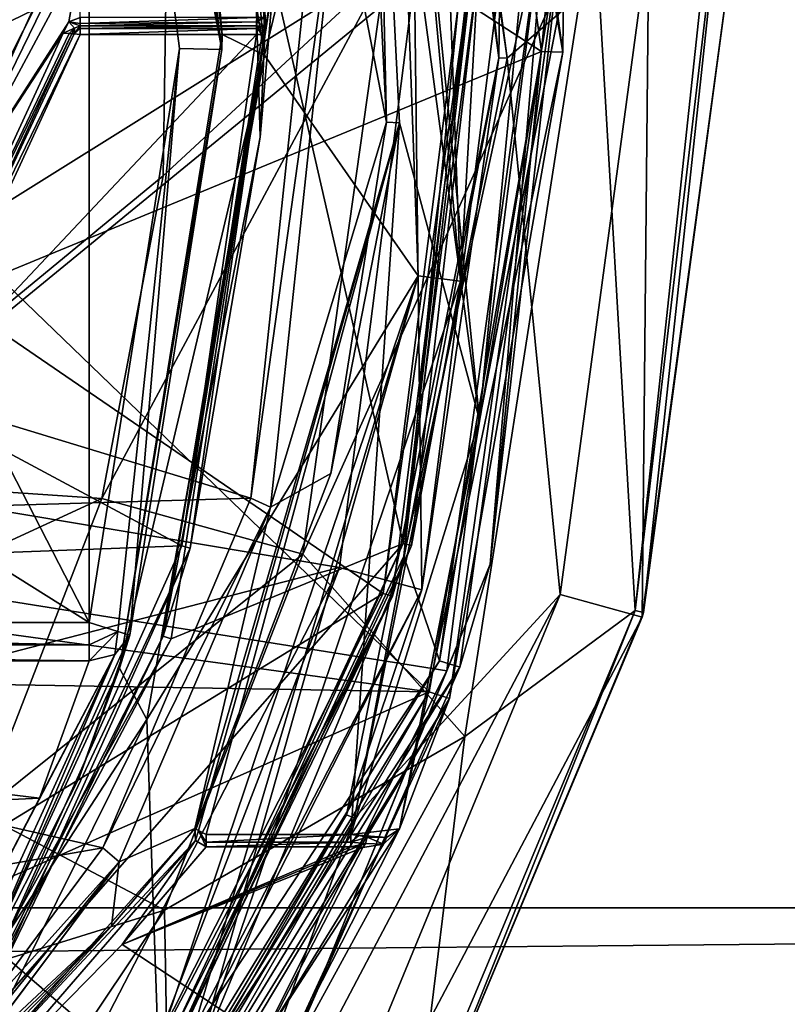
# Model space of a CAD drawing. Extents: x -250 to 250, y -697 to 625.
# Tile 1040 of 1056: x 156 to 165, y 515 to 527. Entities that reach past the tile are written whole.
import ezdxf

# ---------------------------------------------------------------- set-up
doc = ezdxf.new("R2010")
doc.units = 0
doc.header["$LTSCALE"] = 25.405557
for name, color, linetype in [('1235', 7, 'CONTINUOUS'), ('1240', 7, 'CONTINUOUS'), ('1242', 7, 'CONTINUOUS'), ('1244', 7, 'CONTINUOUS'), ('1246', 7, 'CONTINUOUS'), ('281', 7, 'CONTINUOUS'), ('3023', 7, 'CONTINUOUS'), ('3024', 7, 'CONTINUOUS'), ('3026', 7, 'CONTINUOUS'), ('3027', 7, 'CONTINUOUS'), ('3029', 7, 'CONTINUOUS'), ('3032', 7, 'CONTINUOUS'), ('3041', 7, 'CONTINUOUS'), ('3042', 7, 'CONTINUOUS'), ('3055', 7, 'CONTINUOUS'), ('3080', 7, 'CONTINUOUS'), ('3088', 7, 'CONTINUOUS'), ('3093', 7, 'CONTINUOUS'), ('3094', 7, 'CONTINUOUS'), ('3096', 7, 'CONTINUOUS'), ('3113', 7, 'CONTINUOUS'), ('3114', 7, 'CONTINUOUS'), ('359', 7, 'CONTINUOUS'), ('360', 7, 'CONTINUOUS'), ('362', 7, 'CONTINUOUS'), ('363', 7, 'CONTINUOUS'), ('365', 7, 'CONTINUOUS'), ('3707', 7, 'CONTINUOUS'), ('3708', 7, 'CONTINUOUS'), ('3709', 7, 'CONTINUOUS'), ('3711', 7, 'CONTINUOUS'), ('3712', 7, 'CONTINUOUS'), ('3726', 7, 'CONTINUOUS'), ('3728', 7, 'CONTINUOUS'), ('3730', 7, 'CONTINUOUS'), ('3733', 7, 'CONTINUOUS'), ('3736', 7, 'CONTINUOUS'), ('3739', 7, 'CONTINUOUS'), ('3741', 7, 'CONTINUOUS'), ('3753', 7, 'CONTINUOUS'), ('3754', 7, 'CONTINUOUS'), ('3755', 7, 'CONTINUOUS'), ('3767', 7, 'CONTINUOUS'), ('3776', 7, 'CONTINUOUS'), ('3790', 7, 'CONTINUOUS'), ('380', 7, 'CONTINUOUS'), ('3807', 7, 'CONTINUOUS'), ('3808', 7, 'CONTINUOUS'), ('3809', 7, 'CONTINUOUS'), ('381', 7, 'CONTINUOUS'), ('3814', 7, 'CONTINUOUS'), ('3815', 7, 'CONTINUOUS'), ('3816', 7, 'CONTINUOUS'), ('3869', 7, 'CONTINUOUS'), ('3870', 7, 'CONTINUOUS'), ('3871', 7, 'CONTINUOUS'), ('3872', 7, 'CONTINUOUS'), ('3906', 7, 'CONTINUOUS'), ('3918', 7, 'CONTINUOUS'), ('4547', 7, 'CONTINUOUS'), ('4549', 7, 'CONTINUOUS'), ('4550', 7, 'CONTINUOUS'), ('4552', 7, 'CONTINUOUS'), ('4553', 7, 'CONTINUOUS'), ('4568', 7, 'CONTINUOUS'), ('4570', 7, 'CONTINUOUS'), ('4573', 7, 'CONTINUOUS')]:
    doc.layers.add(name, color=color, linetype=linetype)

msp = doc.modelspace()

# ---------------------------------------------------------------- linework, layer by layer
at = {"layer": '1235', "color": 7, "linetype": 'CONTINUOUS'}
for points in [[(164.364, 529.491, 68.65), (163.34, 519.947, 68.65), (164.465, 529.496, 68.55), (164.364, 529.491, 68.65)], [(163.34, 519.947, 68.65), (163.438, 519.922, 68.55), (164.465, 529.496, 68.55), (163.34, 519.947, 68.65)], [(163.34, 519.947, 68.65), (160.765, 513.788, 68.65), (160.851, 513.738, 68.55), (163.34, 519.947, 68.65)], [(163.34, 519.947, 68.65), (160.851, 513.738, 68.55), (163.438, 519.922, 68.55), (163.34, 519.947, 68.65)]]:
    msp.add_3dface(points, dxfattribs=at)
at = {"layer": '1240', "color": 7, "linetype": 'CONTINUOUS'}
for points in [[(160.658, 535.278, 15.65), (161.838, 526.423, 15.65), (160.562, 535.247, 15.75), (160.658, 535.278, 15.65)], [(161.838, 526.423, 15.65), (161.738, 526.424, 15.75), (160.562, 535.247, 15.75), (161.838, 526.423, 15.65)], [(160.046, 517.513, 15.65), (159.953, 517.551, 15.75), (161.738, 526.424, 15.75), (160.046, 517.513, 15.65)], [(161.838, 526.423, 15.65), (160.046, 517.513, 15.65), (161.738, 526.424, 15.75), (161.838, 526.423, 15.65)], [(157.057, 512.505, 15.65), (156.981, 512.57, 15.75), (159.953, 517.551, 15.75), (157.057, 512.505, 15.65)], [(160.046, 517.513, 15.65), (157.057, 512.505, 15.65), (159.953, 517.551, 15.75), (160.046, 517.513, 15.65)]]:
    msp.add_3dface(points, dxfattribs=at)
at = {"layer": '1242', "color": 7, "linetype": 'CONTINUOUS'}
for points in [[(153.5, 534.5, 68.45), (153.5, 521.5, 68.45), (157.158, 534.46, 68.45), (153.5, 534.5, 68.45)], [(157.158, 534.46, 68.45), (153.5, 521.5, 68.45), (157.878, 530.141, 68.45), (157.158, 534.46, 68.45)], [(157.878, 530.141, 68.45), (153.5, 521.5, 68.45), (157.801, 525.043, 68.45), (157.878, 530.141, 68.45)], [(157.801, 525.043, 68.45), (153.5, 521.5, 68.45), (157.082, 521.26, 68.45), (157.801, 525.043, 68.45)], [(153.5, 521.5, 68.45), (150, 518, 68.45), (157.082, 521.26, 68.45), (153.5, 521.5, 68.45)], [(157.082, 521.26, 68.45), (150, 518, 68.45), (155.651, 517.574, 68.45), (157.082, 521.26, 68.45)]]:
    msp.add_3dface(points, dxfattribs=at)
at = {"layer": '1244', "color": 7, "linetype": 'CONTINUOUS'}
for points in [[(161.342, 518.468, 68.65), (162.857, 528.197, 68.65), (159.441, 520.608, 68.55), (161.342, 518.468, 68.65)], [(159.441, 520.608, 68.55), (162.857, 528.197, 68.65), (160.406, 527.457, 68.55), (159.441, 520.608, 68.55)], [(157.816, 516.433, 68.55), (161.342, 518.468, 68.65), (159.441, 520.608, 68.55), (157.816, 516.433, 68.55)], [(157.892, 512.166, 68.65), (161.342, 518.468, 68.65), (157.816, 516.433, 68.55), (157.892, 512.166, 68.65)], [(155.979, 513.693, 68.55), (157.892, 512.166, 68.65), (157.816, 516.433, 68.55), (155.979, 513.693, 68.55)]]:
    msp.add_3dface(points, dxfattribs=at)
at = {"layer": '1246', "color": 7, "linetype": 'CONTINUOUS'}
for points in [[(157.878, 530.141, 68.45), (157.801, 525.043, 68.45), (160.406, 527.457, 68.55), (157.878, 530.141, 68.45)], [(157.801, 525.043, 68.45), (157.082, 521.26, 68.45), (160.406, 527.457, 68.55), (157.801, 525.043, 68.45)], [(157.082, 521.26, 68.45), (159.441, 520.608, 68.55), (160.406, 527.457, 68.55), (157.082, 521.26, 68.45)], [(157.082, 521.26, 68.45), (155.651, 517.574, 68.45), (159.441, 520.608, 68.55), (157.082, 521.26, 68.45)], [(155.651, 517.574, 68.45), (157.816, 516.433, 68.55), (159.441, 520.608, 68.55), (155.651, 517.574, 68.45)], [(155.651, 517.574, 68.45), (154.123, 515.289, 68.45), (157.816, 516.433, 68.55), (155.651, 517.574, 68.45)], [(154.123, 515.289, 68.45), (155.979, 513.693, 68.55), (157.816, 516.433, 68.55), (154.123, 515.289, 68.45)]]:
    msp.add_3dface(points, dxfattribs=at)
at = {"layer": '281', "color": 7, "linetype": 'CONTINUOUS'}
for points in [[(210, 512.466, 8.899), (210, 516.462, 3.399), (-210, 512.466, 8.899), (210, 512.466, 8.899)], [(210, 516.462, 3.399), (210, 516.462, -3.399), (-210, 516.462, 3.399), (210, 516.462, 3.399)], [(210, 516.462, 3.399), (-210, 516.462, 3.399), (-210, 512.466, 8.899), (210, 516.462, 3.399)], [(210, 516.462, -3.399), (210, 512.466, -8.899), (-210, 516.462, -3.399), (210, 516.462, -3.399)], [(210, 516.462, -3.399), (-210, 516.462, -3.399), (-210, 516.462, 3.399), (210, 516.462, -3.399)], [(210, 512.466, -8.899), (-210, 512.466, -8.899), (-210, 516.462, -3.399), (210, 512.466, -8.899)]]:
    msp.add_3dface(points, dxfattribs=at)
at = {"layer": '3023', "color": 7, "linetype": 'CONTINUOUS'}
for points in [[(161.044, 535.137, -13.35), (162.239, 526.499, -13.35), (155.855, 530.632, -13.35), (161.044, 535.137, -13.35)], [(155.855, 530.632, -13.35), (162.239, 526.499, -13.35), (155.855, 523.868, -13.35), (155.855, 530.632, -13.35)], [(162.239, 526.499, -13.35), (160.922, 518.994, -13.35), (155.855, 523.868, -13.35), (162.239, 526.499, -13.35)], [(160.922, 518.994, -13.35), (150, 520.489, -13.35), (155.855, 523.868, -13.35), (160.922, 518.994, -13.35)], [(160.922, 518.994, -13.35), (138.956, 519.363, -13.35), (150, 520.489, -13.35), (160.922, 518.994, -13.35)], [(138.956, 519.363, -13.35), (160.922, 518.994, -13.35), (150, 514.166, -13.35), (138.956, 519.363, -13.35)], [(160.922, 518.994, -13.35), (156.471, 511.76, -13.35), (150, 514.166, -13.35), (160.922, 518.994, -13.35)]]:
    msp.add_3dface(points, dxfattribs=at)
at = {"layer": '3024', "color": 7, "linetype": 'CONTINUOUS'}
for points in [[(162, 527.265, -0.85), (160.001, 537.179, -0.85), (161.513, 522.183, -0.85), (162, 527.265, -0.85)], [(160.001, 537.179, -0.85), (160.295, 531.186, -0.85), (161.513, 522.183, -0.85), (160.001, 537.179, -0.85)], [(160.572, 525.662, -0.85), (161.513, 522.183, -0.85), (160.295, 531.186, -0.85), (160.572, 525.662, -0.85)], [(158.305, 517.321, -0.85), (160.001, 517.321, -0.85), (160.572, 525.662, -0.85), (158.305, 517.321, -0.85)], [(160.001, 517.321, -0.85), (161.513, 522.183, -0.85), (160.572, 525.662, -0.85), (160.001, 517.321, -0.85)]]:
    msp.add_3dface(points, dxfattribs=at)
at = {"layer": '3026', "color": 7, "linetype": 'CONTINUOUS'}
for points in [[(162.489, 526.491, -13.1), (161.282, 535.214, -13.1), (162.5, 527.245, -1.35), (162.489, 526.491, -13.1)], [(160.575, 517.387, -1.35), (162.489, 526.491, -13.1), (162.5, 527.245, -1.35), (160.575, 517.387, -1.35)], [(161.159, 518.913, -13.1), (162.489, 526.491, -13.1), (160.575, 517.387, -1.35), (161.159, 518.913, -13.1)], [(156.641, 511.577, -13.1), (161.159, 518.913, -13.1), (156.909, 511.832, -9.144), (156.641, 511.577, -13.1)], [(156.909, 511.832, -9.144), (161.159, 518.913, -13.1), (159.328, 514.936, -6.091), (156.909, 511.832, -9.144)], [(159.328, 514.936, -6.091), (161.159, 518.913, -13.1), (160.575, 517.387, -1.35), (159.328, 514.936, -6.091)]]:
    msp.add_3dface(points, dxfattribs=at)
at = {"layer": '3027', "color": 7, "linetype": 'CONTINUOUS'}
for points in [[(158.305, 517.176, -0.959), (157.32, 516.031, -3.823), (160.001, 517.176, -0.959), (158.305, 517.176, -0.959)], [(160.001, 517.176, -0.959), (157.32, 516.031, -3.823), (160.072, 517.175, -0.965), (160.001, 517.176, -0.959)], [(160.072, 517.175, -0.965), (157.32, 516.031, -3.823), (160.144, 517.169, -0.985), (160.072, 517.175, -0.965)], [(160.144, 517.169, -0.985), (157.32, 516.031, -3.823), (158.987, 514.934, -5.599), (160.144, 517.169, -0.985)], [(157.32, 516.031, -3.823), (155.662, 514.348, -6.362), (158.987, 514.934, -5.599), (157.32, 516.031, -3.823)]]:
    msp.add_3dface(points, dxfattribs=at)
at = {"layer": '3029', "color": 7, "linetype": 'CONTINUOUS'}
for points in [[(158.831, 521.264, -7.85), (159.607, 528.601, -7.85), (150, 523.95, -7.85), (158.831, 521.264, -7.85)], [(150, 523.95, -7.85), (159.607, 528.601, -7.85), (153.3, 527.25, -7.85), (150, 523.95, -7.85)], [(141.325, 520.746, -7.85), (158.831, 521.264, -7.85), (150, 523.95, -7.85), (141.325, 520.746, -7.85)], [(157.093, 517.164, -7.85), (158.831, 521.264, -7.85), (141.325, 520.746, -7.85), (157.093, 517.164, -7.85)], [(144.537, 514.981, -7.85), (157.093, 517.164, -7.85), (141.325, 520.746, -7.85), (144.537, 514.981, -7.85)], [(155.464, 514.981, -7.85), (157.093, 517.164, -7.85), (144.537, 514.981, -7.85), (155.464, 514.981, -7.85)]]:
    msp.add_3dface(points, dxfattribs=at)
at = {"layer": '3032', "color": 7, "linetype": 'CONTINUOUS'}
for points in [[(160.423, 525.672, -0.987), (160.149, 531.162, -0.987), (159.855, 528.603, -7.622), (160.423, 525.672, -0.987)], [(159.06, 521.159, -7.622), (160.423, 525.672, -0.987), (159.855, 528.603, -7.622), (159.06, 521.159, -7.622)], [(159.768, 521.553, -0.987), (160.423, 525.672, -0.987), (159.06, 521.159, -7.622), (159.768, 521.553, -0.987)], [(158.174, 517.391, -0.987), (159.768, 521.553, -0.987), (159.06, 521.159, -7.622), (158.174, 517.391, -0.987)], [(157.284, 516.999, -7.622), (158.174, 517.391, -0.987), (159.06, 521.159, -7.622), (157.284, 516.999, -7.622)], [(157.196, 516.247, -3.879), (158.174, 517.391, -0.987), (157.284, 516.999, -7.622), (157.196, 516.247, -3.879)], [(155.615, 514.778, -7.622), (157.196, 516.247, -3.879), (157.284, 516.999, -7.622), (155.615, 514.778, -7.622)], [(155.556, 514.569, -6.444), (157.196, 516.247, -3.879), (155.585, 514.67, -7.013), (155.556, 514.569, -6.444)], [(155.585, 514.67, -7.013), (157.196, 516.247, -3.879), (155.615, 514.778, -7.622), (155.585, 514.67, -7.013)]]:
    msp.add_3dface(points, dxfattribs=at)
at = {"layer": '3041', "color": 7, "linetype": 'CONTINUOUS'}
for points in [[(159.328, 514.936, -6.091), (160.575, 517.387, -1.35), (158.987, 514.934, -5.599), (159.328, 514.936, -6.091)], [(158.987, 514.934, -5.599), (160.575, 517.387, -1.35), (160.387, 517.205, -1.111), (158.987, 514.934, -5.599)], [(160.144, 517.169, -0.985), (158.987, 514.934, -5.599), (160.387, 517.205, -1.111), (160.144, 517.169, -0.985)]]:
    msp.add_3dface(points, dxfattribs=at)
at = {"layer": '3042', "color": 7, "linetype": 'CONTINUOUS'}
for points in [[(161.513, 522.183, -0.85), (160.575, 517.387, -1.35), (162.5, 527.245, -1.35), (161.513, 522.183, -0.85)], [(162, 527.265, -0.85), (161.513, 522.183, -0.85), (162.5, 527.245, -1.35), (162, 527.265, -0.85)], [(161.513, 522.183, -0.85), (160.001, 517.321, -0.85), (160.575, 517.387, -1.35), (161.513, 522.183, -0.85)], [(160.575, 517.387, -1.35), (160.001, 517.321, -0.85), (160.421, 517.284, -1.048), (160.575, 517.387, -1.35)], [(160.421, 517.284, -1.048), (160.001, 517.321, -0.85), (160.098, 517.307, -0.859), (160.421, 517.284, -1.048)], [(160.196, 517.29, -0.888), (160.421, 517.284, -1.048), (160.098, 517.307, -0.859), (160.196, 517.29, -0.888)]]:
    msp.add_3dface(points, dxfattribs=at)
at = {"layer": '3055', "color": 7, "linetype": 'CONTINUOUS'}
for points in [[(161.044, 535.137, -13.35), (161.282, 535.214, -13.1), (162.489, 526.491, -13.1), (161.044, 535.137, -13.35)], [(162.239, 526.499, -13.35), (161.044, 535.137, -13.35), (162.489, 526.491, -13.1), (162.239, 526.499, -13.35)], [(160.922, 518.994, -13.35), (162.239, 526.499, -13.35), (161.159, 518.913, -13.1), (160.922, 518.994, -13.35)], [(162.239, 526.499, -13.35), (162.489, 526.491, -13.1), (161.159, 518.913, -13.1), (162.239, 526.499, -13.35)], [(156.471, 511.76, -13.35), (160.922, 518.994, -13.35), (156.641, 511.577, -13.1), (156.471, 511.76, -13.35)], [(160.922, 518.994, -13.35), (161.159, 518.913, -13.1), (156.641, 511.577, -13.1), (160.922, 518.994, -13.35)]]:
    msp.add_3dface(points, dxfattribs=at)
at = {"layer": '3080', "color": 7, "linetype": 'CONTINUOUS'}
for points in [[(158.174, 517.391, -0.987), (157.196, 516.247, -3.879), (155.557, 514.453, -6.351), (158.174, 517.391, -0.987)], [(158.174, 517.391, -0.987), (155.557, 514.453, -6.351), (158.182, 517.251, -0.949), (158.174, 517.391, -0.987)], [(155.557, 514.453, -6.351), (155.662, 514.348, -6.362), (158.182, 517.251, -0.949), (155.557, 514.453, -6.351)], [(155.662, 514.348, -6.362), (157.32, 516.031, -3.823), (158.182, 517.251, -0.949), (155.662, 514.348, -6.362)], [(157.32, 516.031, -3.823), (158.305, 517.176, -0.959), (158.182, 517.251, -0.949), (157.32, 516.031, -3.823)], [(157.196, 516.247, -3.879), (155.556, 514.569, -6.444), (155.557, 514.453, -6.351), (157.196, 516.247, -3.879)]]:
    msp.add_3dface(points, dxfattribs=at)
at = {"layer": '3088', "color": 7, "linetype": 'CONTINUOUS'}
for points in [[(160.001, 517.321, -0.85), (158.305, 517.321, -0.85), (158.305, 517.23, -0.88), (160.001, 517.321, -0.85)], [(160.001, 517.321, -0.85), (158.305, 517.23, -0.88), (160.001, 517.23, -0.88), (160.001, 517.321, -0.85)], [(158.305, 517.176, -0.959), (160.001, 517.176, -0.959), (160.001, 517.23, -0.88), (158.305, 517.176, -0.959)], [(158.305, 517.23, -0.88), (158.305, 517.176, -0.959), (160.001, 517.23, -0.88), (158.305, 517.23, -0.88)]]:
    msp.add_3dface(points, dxfattribs=at)
at = {"layer": '3093', "color": 7, "linetype": 'CONTINUOUS'}
for points in [[(160.295, 531.186, -0.85), (160.149, 531.162, -0.987), (160.423, 525.672, -0.987), (160.295, 531.186, -0.85)], [(160.572, 525.662, -0.85), (160.295, 531.186, -0.85), (160.423, 525.672, -0.987), (160.572, 525.662, -0.85)], [(160.572, 525.662, -0.85), (159.768, 521.553, -0.987), (158.174, 517.391, -0.987), (160.572, 525.662, -0.85)], [(160.572, 525.662, -0.85), (158.174, 517.391, -0.987), (158.217, 517.368, -0.888), (160.572, 525.662, -0.85)], [(158.305, 517.321, -0.85), (160.572, 525.662, -0.85), (158.217, 517.368, -0.888), (158.305, 517.321, -0.85)], [(160.572, 525.662, -0.85), (160.423, 525.672, -0.987), (159.768, 521.553, -0.987), (160.572, 525.662, -0.85)]]:
    msp.add_3dface(points, dxfattribs=at)
at = {"layer": '3094', "color": 7, "linetype": 'CONTINUOUS'}
for points in [[(158.174, 517.391, -0.987), (158.182, 517.251, -0.949), (158.217, 517.368, -0.888), (158.174, 517.391, -0.987)], [(158.182, 517.251, -0.949), (158.305, 517.176, -0.959), (158.217, 517.368, -0.888), (158.182, 517.251, -0.949)], [(158.305, 517.23, -0.88), (158.305, 517.321, -0.85), (158.217, 517.368, -0.888), (158.305, 517.23, -0.88)], [(158.305, 517.176, -0.959), (158.305, 517.23, -0.88), (158.217, 517.368, -0.888), (158.305, 517.176, -0.959)]]:
    msp.add_3dface(points, dxfattribs=at)
at = {"layer": '3096', "color": 7, "linetype": 'CONTINUOUS'}
for points in [[(159.06, 521.159, -7.622), (159.855, 528.603, -7.622), (158.831, 521.264, -7.85), (159.06, 521.159, -7.622)], [(159.855, 528.603, -7.622), (159.607, 528.601, -7.85), (158.831, 521.264, -7.85), (159.855, 528.603, -7.622)], [(159.06, 521.159, -7.622), (158.831, 521.264, -7.85), (157.093, 517.164, -7.85), (159.06, 521.159, -7.622)], [(157.284, 516.999, -7.622), (159.06, 521.159, -7.622), (157.093, 517.164, -7.85), (157.284, 516.999, -7.622)], [(157.284, 516.999, -7.622), (157.093, 517.164, -7.85), (155.464, 514.981, -7.85), (157.284, 516.999, -7.622)], [(157.284, 516.999, -7.622), (155.464, 514.981, -7.85), (155.553, 514.862, -7.802), (157.284, 516.999, -7.622)], [(155.613, 514.781, -7.643), (157.284, 516.999, -7.622), (155.553, 514.862, -7.802), (155.613, 514.781, -7.643)], [(155.614, 514.78, -7.633), (157.284, 516.999, -7.622), (155.613, 514.781, -7.643), (155.614, 514.78, -7.633)], [(155.615, 514.778, -7.622), (157.284, 516.999, -7.622), (155.614, 514.78, -7.633), (155.615, 514.778, -7.622)]]:
    msp.add_3dface(points, dxfattribs=at)
at = {"layer": '3113', "color": 7, "linetype": 'CONTINUOUS'}
for points in [[(160.575, 517.387, -1.35), (160.421, 517.284, -1.048), (160.387, 517.205, -1.111), (160.575, 517.387, -1.35)], [(160.387, 517.205, -1.111), (160.196, 517.29, -0.888), (160.175, 517.213, -0.919), (160.387, 517.205, -1.111)], [(160.421, 517.284, -1.048), (160.196, 517.29, -0.888), (160.387, 517.205, -1.111), (160.421, 517.284, -1.048)], [(160.144, 517.169, -0.985), (160.387, 517.205, -1.111), (160.175, 517.213, -0.919), (160.144, 517.169, -0.985)]]:
    msp.add_3dface(points, dxfattribs=at)
at = {"layer": '3114', "color": 7, "linetype": 'CONTINUOUS'}
for points in [[(160.001, 517.321, -0.85), (160.001, 517.23, -0.88), (160.098, 517.307, -0.859), (160.001, 517.321, -0.85)], [(160.001, 517.23, -0.88), (160.196, 517.29, -0.888), (160.098, 517.307, -0.859), (160.001, 517.23, -0.88)], [(160.196, 517.29, -0.888), (160.001, 517.23, -0.88), (160.175, 517.213, -0.919), (160.196, 517.29, -0.888)], [(160.001, 517.23, -0.88), (160.001, 517.176, -0.959), (160.175, 517.213, -0.919), (160.001, 517.23, -0.88)], [(160.001, 517.176, -0.959), (160.072, 517.175, -0.965), (160.175, 517.213, -0.919), (160.001, 517.176, -0.959)], [(160.072, 517.175, -0.965), (160.144, 517.169, -0.985), (160.175, 517.213, -0.919), (160.072, 517.175, -0.965)]]:
    msp.add_3dface(points, dxfattribs=at)
at = {"layer": '359', "color": 7, "linetype": 'CONTINUOUS'}
for points in [[(163.34, 519.947, 68.65), (164.364, 529.491, 68.65), (162.857, 528.197, 68.65), (163.34, 519.947, 68.65)], [(161.342, 518.468, 68.65), (163.34, 519.947, 68.65), (162.857, 528.197, 68.65), (161.342, 518.468, 68.65)], [(160.765, 513.788, 68.65), (163.34, 519.947, 68.65), (161.342, 518.468, 68.65), (160.765, 513.788, 68.65)], [(157.892, 512.166, 68.65), (160.765, 513.788, 68.65), (161.342, 518.468, 68.65), (157.892, 512.166, 68.65)]]:
    msp.add_3dface(points, dxfattribs=at)
at = {"layer": '360', "color": 7, "linetype": 'CONTINUOUS'}
for points in [[(160.658, 535.278, 15.65), (163.499, 527.857, 15.65), (161.838, 526.423, 15.65), (160.658, 535.278, 15.65)], [(163.499, 527.857, 15.65), (162.459, 520.135, 15.65), (161.838, 526.423, 15.65), (163.499, 527.857, 15.65)], [(161.838, 526.423, 15.65), (162.459, 520.135, 15.65), (160.046, 517.513, 15.65), (161.838, 526.423, 15.65)], [(162.459, 520.135, 15.65), (157.801, 511.299, 15.65), (160.046, 517.513, 15.65), (162.459, 520.135, 15.65)], [(160.046, 517.513, 15.65), (157.801, 511.299, 15.65), (157.057, 512.505, 15.65), (160.046, 517.513, 15.65)]]:
    msp.add_3dface(points, dxfattribs=at)
at = {"layer": '362', "color": 7, "linetype": 'CONTINUOUS'}
for points in [[(164.465, 529.496, 68.55), (163.438, 519.922, 68.55), (164.5, 527.852, 16.65), (164.465, 529.496, 68.55)], [(164.5, 527.852, 16.65), (163.438, 519.922, 68.55), (163.423, 519.87, 16.65), (164.5, 527.852, 16.65)], [(163.438, 519.922, 68.55), (160.851, 513.738, 68.55), (163.423, 519.87, 16.65), (163.438, 519.922, 68.55)], [(163.423, 519.87, 16.65), (160.851, 513.738, 68.55), (158.535, 510.619, 16.65), (163.423, 519.87, 16.65)]]:
    msp.add_3dface(points, dxfattribs=at)
at = {"layer": '363', "color": 7, "linetype": 'CONTINUOUS'}
for points in [[(153.6, 534.5, 64.65), (160.749, 527.356, 64.65), (153.6, 521.5, 64.65), (153.6, 534.5, 64.65)], [(160.749, 527.356, 64.65), (159.87, 520.451, 64.65), (153.6, 521.5, 64.65), (160.749, 527.356, 64.65)], [(153.6, 521.5, 64.65), (159.87, 520.451, 64.65), (150, 517.9, 64.65), (153.6, 521.5, 64.65)], [(159.87, 520.451, 64.65), (155.998, 512.971, 64.65), (150, 517.9, 64.65), (159.87, 520.451, 64.65)]]:
    msp.add_3dface(points, dxfattribs=at)
at = {"layer": '365', "color": 7, "linetype": 'CONTINUOUS'}
for points in [[(160.562, 535.247, 15.75), (161.738, 526.424, 15.75), (160.886, 534.119, 63.65), (160.562, 535.247, 15.75)], [(160.886, 534.119, 63.65), (161.738, 526.424, 15.75), (161.75, 527.36, 63.65), (160.886, 534.119, 63.65)], [(161.75, 527.36, 63.65), (161.738, 526.424, 15.75), (160.835, 520.19, 63.65), (161.75, 527.36, 63.65)], [(161.738, 526.424, 15.75), (159.953, 517.551, 15.75), (160.835, 520.19, 63.65), (161.738, 526.424, 15.75)], [(160.835, 520.19, 63.65), (156.981, 512.57, 15.75), (156.733, 512.294, 63.65), (160.835, 520.19, 63.65)], [(159.953, 517.551, 15.75), (156.981, 512.57, 15.75), (160.835, 520.19, 63.65), (159.953, 517.551, 15.75)]]:
    msp.add_3dface(points, dxfattribs=at)
at = {"layer": '3707', "color": 7, "linetype": 'CONTINUOUS'}
for points in [[(156.933, 534.695, -0.35), (156.933, 519.805, -0.35), (153.1, 527.25, -0.35), (156.933, 534.695, -0.35)], [(157.991, 526.535, -0.35), (156.933, 519.805, -0.35), (156.933, 534.695, -0.35), (157.991, 526.535, -0.35)], [(153.1, 527.25, -0.35), (156.933, 519.805, -0.35), (150, 524.15, -0.35), (153.1, 527.25, -0.35)], [(156.933, 519.805, -0.35), (143.067, 519.805, -0.35), (150, 524.15, -0.35), (156.933, 519.805, -0.35)]]:
    msp.add_3dface(points, dxfattribs=at)
at = {"layer": '3708', "color": 7, "linetype": 'CONTINUOUS'}
for points in [[(161.399, 527.498, 58.15), (159.1, 527.361, 58.15), (160.616, 520.73, 58.15), (161.399, 527.498, 58.15)], [(159.1, 527.361, 58.15), (157.895, 519.616, 58.15), (160.616, 520.73, 58.15), (159.1, 527.361, 58.15)], [(157.895, 519.616, 58.15), (154.81, 514.109, 58.15), (160.616, 520.73, 58.15), (157.895, 519.616, 58.15)], [(160.616, 520.73, 58.15), (154.81, 514.109, 58.15), (157.084, 513.229, 58.15), (160.616, 520.73, 58.15)]]:
    msp.add_3dface(points, dxfattribs=at)
at = {"layer": '3709', "color": 7, "linetype": 'CONTINUOUS'}
for points in [[(160.966, 532.672, 7.15), (161.499, 527.497, 58.05), (161.288, 523.809, 7.15), (160.966, 532.672, 7.15)], [(161.499, 527.497, 58.05), (160.713, 520.707, 58.05), (161.288, 523.809, 7.15), (161.499, 527.497, 58.05)], [(161.288, 523.809, 7.15), (160.713, 520.707, 58.05), (158.166, 514.576, 7.15), (161.288, 523.809, 7.15)], [(160.713, 520.707, 58.05), (157.162, 513.167, 58.05), (158.166, 514.576, 7.15), (160.713, 520.707, 58.05)]]:
    msp.add_3dface(points, dxfattribs=at)
at = {"layer": '3711', "color": 7, "linetype": 'CONTINUOUS'}
for points in [[(158.02, 520.704, 11.15), (158.894, 526.7, 11.15), (154.843, 522.406, 11.15), (158.02, 520.704, 11.15)], [(154.843, 522.406, 11.15), (158.894, 526.7, 11.15), (156.828, 526.7, 11.15), (154.843, 522.406, 11.15)], [(150.55, 520.422, 11.15), (158.02, 520.704, 11.15), (154.843, 522.406, 11.15), (150.55, 520.422, 11.15)], [(155.702, 515.562, 11.15), (158.02, 520.704, 11.15), (150.55, 520.422, 11.15), (155.702, 515.562, 11.15)]]:
    msp.add_3dface(points, dxfattribs=at)
at = {"layer": '3712', "color": 7, "linetype": 'CONTINUOUS'}
for points in [[(158.996, 526.793, 15.22), (158.994, 526.698, 15.05), (158.796, 530.441, 58.05), (158.996, 526.793, 15.22)], [(158.796, 530.441, 58.05), (158.994, 526.698, 15.05), (158.938, 525.497, 58.05), (158.796, 530.441, 58.05)], [(158.997, 526.899, 15.25), (158.996, 526.793, 15.22), (158.796, 530.441, 58.05), (158.997, 526.899, 15.25)], [(158.994, 526.698, 11.25), (158.117, 520.678, 11.25), (158.994, 526.698, 15.05), (158.994, 526.698, 11.25)], [(158.994, 526.698, 15.05), (158.117, 520.678, 11.25), (158.938, 525.497, 58.05), (158.994, 526.698, 15.05)], [(158.938, 525.497, 58.05), (158.117, 520.678, 11.25), (157.801, 519.647, 58.05), (158.938, 525.497, 58.05)], [(158.117, 520.678, 11.25), (155.785, 515.505, 11.25), (157.801, 519.647, 58.05), (158.117, 520.678, 11.25)], [(157.801, 519.647, 58.05), (155.785, 515.505, 11.25), (155.516, 515.127, 58.05), (157.801, 519.647, 58.05)]]:
    msp.add_3dface(points, dxfattribs=at)
at = {"layer": '3726', "color": 7, "linetype": 'CONTINUOUS'}
for points in [[(156.933, 519.358, -0.073), (156.348, 517.747, 2.729), (143.067, 519.358, -0.073), (156.933, 519.358, -0.073)], [(143.067, 519.358, -0.073), (156.348, 517.747, 2.729), (143.912, 517.156, 3.595), (143.067, 519.358, -0.073)], [(156.348, 517.747, 2.729), (155.121, 515.393, 5.82), (143.912, 517.156, 3.595), (156.348, 517.747, 2.729)]]:
    msp.add_3dface(points, dxfattribs=at)
at = {"layer": '3728', "color": 7, "linetype": 'CONTINUOUS'}
for points in [[(158.424, 532.903, 6.65), (160.476, 532.572, 6.65), (158.989, 526.457, 6.65), (158.424, 532.903, 6.65)], [(160.476, 532.572, 6.65), (160.792, 523.871, 6.65), (158.989, 526.457, 6.65), (160.476, 532.572, 6.65)], [(158.989, 526.457, 6.65), (160.792, 523.871, 6.65), (157.61, 518.669, 6.65), (158.989, 526.457, 6.65)], [(160.792, 523.871, 6.65), (157.744, 514.844, 6.65), (157.61, 518.669, 6.65), (160.792, 523.871, 6.65)], [(157.61, 518.669, 6.65), (157.744, 514.844, 6.65), (155.708, 514.844, 6.65), (157.61, 518.669, 6.65)]]:
    msp.add_3dface(points, dxfattribs=at)
at = {"layer": '3730', "color": 7, "linetype": 'CONTINUOUS'}
for points in [[(157.96, 532.687, 6.15), (158.495, 526.699, 6.15), (157.41, 534.842, 0.15), (157.96, 532.687, 6.15)], [(157.41, 534.842, 0.15), (158.495, 526.699, 6.15), (158.491, 526.522, 0.15), (157.41, 534.842, 0.15)], [(158.495, 526.699, 6.15), (157.288, 519.272, 6.15), (158.491, 526.522, 0.15), (158.495, 526.699, 6.15)], [(157.288, 519.272, 6.15), (157.41, 519.658, 0.15), (158.491, 526.522, 0.15), (157.288, 519.272, 6.15)], [(156.811, 517.976, 3.003), (157.41, 519.658, 0.15), (157.288, 519.272, 6.15), (156.811, 517.976, 3.003)], [(155.543, 515.499, 6.15), (156.811, 517.976, 3.003), (157.288, 519.272, 6.15), (155.543, 515.499, 6.15)]]:
    msp.add_3dface(points, dxfattribs=at)
at = {"layer": '3733', "color": 7, "linetype": 'CONTINUOUS'}
for points in [[(155.065, 524.323, 15.15), (156.629, 527.784, 15.15), (155.065, 530.177, 15.15), (155.065, 524.323, 15.15)], [(156.692, 527.653, 15.15), (156.629, 527.784, 15.15), (155.065, 524.323, 15.15), (156.692, 527.653, 15.15)], [(156.828, 527.6, 15.15), (156.692, 527.653, 15.15), (155.065, 524.323, 15.15), (156.828, 527.6, 15.15)], [(156.692, 526.847, 15.15), (156.828, 527.6, 15.15), (155.065, 524.323, 15.15), (156.692, 526.847, 15.15)], [(156.828, 526.9, 15.15), (156.828, 527.6, 15.15), (156.692, 526.847, 15.15), (156.828, 526.9, 15.15)], [(156.629, 526.716, 15.15), (156.692, 526.847, 15.15), (155.065, 524.323, 15.15), (156.629, 526.716, 15.15)], [(154.702, 522.547, 15.15), (156.629, 526.716, 15.15), (155.065, 524.323, 15.15), (154.702, 522.547, 15.15)]]:
    msp.add_3dface(points, dxfattribs=at)
at = {"layer": '3736', "color": 7, "linetype": 'CONTINUOUS'}
for points in [[(156.728, 526.708, 15.05), (154.773, 522.477, 15.05), (156.728, 526.708, 11.25), (156.728, 526.708, 15.05)], [(156.728, 526.708, 11.25), (154.773, 522.477, 15.05), (154.773, 522.477, 11.25), (156.728, 526.708, 11.25)]]:
    msp.add_3dface(points, dxfattribs=at)
at = {"layer": '3739', "color": 7, "linetype": 'CONTINUOUS'}
for points in [[(143.067, 519.805, -0.35), (156.933, 519.805, -0.35), (156.933, 519.542, -0.275), (143.067, 519.805, -0.35)], [(143.067, 519.805, -0.35), (156.933, 519.542, -0.275), (143.067, 519.542, -0.275), (143.067, 519.805, -0.35)], [(156.933, 519.358, -0.073), (143.067, 519.358, -0.073), (143.067, 519.542, -0.275), (156.933, 519.358, -0.073)], [(156.933, 519.542, -0.275), (156.933, 519.358, -0.073), (143.067, 519.542, -0.275), (156.933, 519.542, -0.275)]]:
    msp.add_3dface(points, dxfattribs=at)
at = {"layer": '3741', "color": 7, "linetype": 'CONTINUOUS'}
for points in [[(158.424, 532.903, 6.65), (158.989, 526.457, 6.65), (157.96, 532.687, 6.15), (158.424, 532.903, 6.65)], [(158.989, 526.457, 6.65), (158.495, 526.699, 6.15), (157.96, 532.687, 6.15), (158.989, 526.457, 6.65)], [(158.989, 526.457, 6.65), (157.288, 519.272, 6.15), (158.495, 526.699, 6.15), (158.989, 526.457, 6.65)], [(158.989, 526.457, 6.65), (157.61, 518.669, 6.65), (157.288, 519.272, 6.15), (158.989, 526.457, 6.65)], [(157.61, 518.669, 6.65), (155.543, 515.499, 6.15), (157.288, 519.272, 6.15), (157.61, 518.669, 6.65)], [(157.61, 518.669, 6.65), (155.708, 514.844, 6.65), (155.543, 515.499, 6.15), (157.61, 518.669, 6.65)]]:
    msp.add_3dface(points, dxfattribs=at)
at = {"layer": '3753', "color": 7, "linetype": 'CONTINUOUS'}
for points in [[(157.41, 519.658, 0.15), (156.811, 517.976, 3.003), (155.543, 515.499, 6.15), (157.41, 519.658, 0.15)], [(157.41, 519.658, 0.15), (155.543, 515.499, 6.15), (157.233, 519.431, 0.01), (157.41, 519.658, 0.15)], [(155.121, 515.393, 5.82), (156.348, 517.747, 2.729), (157.233, 519.431, 0.01), (155.121, 515.393, 5.82)], [(155.373, 515.383, 5.953), (155.121, 515.393, 5.82), (157.233, 519.431, 0.01), (155.373, 515.383, 5.953)], [(155.543, 515.499, 6.15), (155.373, 515.383, 5.953), (157.233, 519.431, 0.01), (155.543, 515.499, 6.15)], [(156.348, 517.747, 2.729), (156.933, 519.358, -0.073), (157.233, 519.431, 0.01), (156.348, 517.747, 2.729)]]:
    msp.add_3dface(points, dxfattribs=at)
at = {"layer": '3754', "color": 7, "linetype": 'CONTINUOUS'}
for points in [[(156.933, 519.542, -0.275), (156.933, 519.805, -0.35), (157.27, 519.701, -0.204), (156.933, 519.542, -0.275)], [(156.933, 519.358, -0.073), (156.933, 519.542, -0.275), (157.27, 519.701, -0.204), (156.933, 519.358, -0.073)], [(157.233, 519.431, 0.01), (156.933, 519.358, -0.073), (157.27, 519.701, -0.204), (157.233, 519.431, 0.01)], [(157.41, 519.658, 0.15), (157.233, 519.431, 0.01), (157.27, 519.701, -0.204), (157.41, 519.658, 0.15)]]:
    msp.add_3dface(points, dxfattribs=at)
at = {"layer": '3755', "color": 7, "linetype": 'CONTINUOUS'}
for points in [[(157.41, 534.842, 0.15), (158.491, 526.522, 0.15), (157.27, 534.799, -0.204), (157.41, 534.842, 0.15)], [(158.491, 526.522, 0.15), (156.933, 534.695, -0.35), (157.27, 534.799, -0.204), (158.491, 526.522, 0.15)], [(157.991, 526.535, -0.35), (156.933, 534.695, -0.35), (158.491, 526.522, 0.15), (157.991, 526.535, -0.35)], [(156.933, 519.805, -0.35), (157.991, 526.535, -0.35), (157.27, 519.701, -0.204), (156.933, 519.805, -0.35)], [(157.991, 526.535, -0.35), (157.41, 519.658, 0.15), (157.27, 519.701, -0.204), (157.991, 526.535, -0.35)], [(157.41, 519.658, 0.15), (157.991, 526.535, -0.35), (158.491, 526.522, 0.15), (157.41, 519.658, 0.15)]]:
    msp.add_3dface(points, dxfattribs=at)
at = {"layer": '3767', "color": 7, "linetype": 'CONTINUOUS'}
for points in [[(160.966, 532.672, 7.15), (161.288, 523.809, 7.15), (160.476, 532.572, 6.65), (160.966, 532.672, 7.15)], [(161.288, 523.809, 7.15), (160.792, 523.871, 6.65), (160.476, 532.572, 6.65), (161.288, 523.809, 7.15)], [(157.744, 514.844, 6.65), (160.792, 523.871, 6.65), (158.042, 514.654, 6.797), (157.744, 514.844, 6.65)], [(160.792, 523.871, 6.65), (158.166, 514.576, 7.15), (158.042, 514.654, 6.797), (160.792, 523.871, 6.65)], [(161.288, 523.809, 7.15), (158.166, 514.576, 7.15), (160.792, 523.871, 6.65), (161.288, 523.809, 7.15)]]:
    msp.add_3dface(points, dxfattribs=at)
at = {"layer": '3776', "color": 7, "linetype": 'CONTINUOUS'}
for points in [[(158.894, 526.8, 11.25), (158.894, 526.8, 15.05), (156.828, 526.8, 11.25), (158.894, 526.8, 11.25)], [(156.828, 526.8, 11.25), (158.894, 526.8, 15.05), (156.828, 526.8, 15.05), (156.828, 526.8, 11.25)]]:
    msp.add_3dface(points, dxfattribs=at)
at = {"layer": '3790', "color": 7, "linetype": 'CONTINUOUS'}
for points in [[(156.728, 526.708, 15.05), (156.728, 526.708, 11.25), (156.76, 526.773, 11.25), (156.728, 526.708, 15.05)], [(156.76, 526.773, 15.05), (156.728, 526.708, 15.05), (156.76, 526.773, 11.25), (156.76, 526.773, 15.05)], [(156.828, 526.8, 11.25), (156.828, 526.8, 15.05), (156.76, 526.773, 15.05), (156.828, 526.8, 11.25)], [(156.828, 526.8, 11.25), (156.76, 526.773, 15.05), (156.76, 526.773, 11.25), (156.828, 526.8, 11.25)]]:
    msp.add_3dface(points, dxfattribs=at)
at = {"layer": '380', "color": 7, "linetype": 'CONTINUOUS'}
for points in [[(162.459, 520.135, 15.65), (163.499, 527.857, 15.65), (163.423, 519.87, 16.65), (162.459, 520.135, 15.65)], [(163.499, 527.857, 15.65), (164.5, 527.852, 16.65), (163.423, 519.87, 16.65), (163.499, 527.857, 15.65)], [(157.801, 511.299, 15.65), (162.459, 520.135, 15.65), (158.535, 510.619, 16.65), (157.801, 511.299, 15.65)], [(162.459, 520.135, 15.65), (163.423, 519.87, 16.65), (158.535, 510.619, 16.65), (162.459, 520.135, 15.65)]]:
    msp.add_3dface(points, dxfattribs=at)
at = {"layer": '3807', "color": 7, "linetype": 'CONTINUOUS'}
for points in [[(158.898, 526.9, 15.15), (156.828, 526.9, 15.15), (156.828, 526.829, 15.121), (158.898, 526.9, 15.15)], [(158.896, 526.847, 15.135), (158.898, 526.9, 15.15), (156.828, 526.829, 15.121), (158.896, 526.847, 15.135)], [(156.828, 526.8, 15.05), (158.894, 526.8, 15.05), (158.896, 526.847, 15.135), (156.828, 526.8, 15.05)], [(156.828, 526.8, 15.05), (158.896, 526.847, 15.135), (156.828, 526.829, 15.121), (156.828, 526.8, 15.05)]]:
    msp.add_3dface(points, dxfattribs=at)
at = {"layer": '3808', "color": 7, "linetype": 'CONTINUOUS'}
for points in [[(156.692, 526.847, 15.15), (156.629, 526.716, 15.15), (156.76, 526.773, 15.05), (156.692, 526.847, 15.15)], [(156.828, 526.9, 15.15), (156.692, 526.847, 15.15), (156.828, 526.829, 15.121), (156.828, 526.9, 15.15)], [(156.828, 526.8, 15.05), (156.692, 526.847, 15.15), (156.76, 526.773, 15.05), (156.828, 526.8, 15.05)], [(156.692, 526.847, 15.15), (156.828, 526.8, 15.05), (156.828, 526.829, 15.121), (156.692, 526.847, 15.15)], [(156.76, 526.773, 15.05), (156.629, 526.716, 15.15), (156.699, 526.71, 15.121), (156.76, 526.773, 15.05)], [(156.728, 526.708, 15.05), (156.76, 526.773, 15.05), (156.699, 526.71, 15.121), (156.728, 526.708, 15.05)]]:
    msp.add_3dface(points, dxfattribs=at)
at = {"layer": '3809', "color": 7, "linetype": 'CONTINUOUS'}
for points in [[(156.629, 526.716, 15.15), (154.702, 522.547, 15.15), (156.699, 526.71, 15.121), (156.629, 526.716, 15.15)], [(154.702, 522.547, 15.15), (156.728, 526.708, 15.05), (156.699, 526.71, 15.121), (154.702, 522.547, 15.15)], [(154.702, 522.547, 15.15), (154.773, 522.477, 15.05), (156.728, 526.708, 15.05), (154.702, 522.547, 15.15)]]:
    msp.add_3dface(points, dxfattribs=at)
at = {"layer": '381', "color": 7, "linetype": 'CONTINUOUS'}
for points in [[(159.87, 520.451, 64.65), (160.749, 527.356, 64.65), (160.835, 520.19, 63.65), (159.87, 520.451, 64.65)], [(160.749, 527.356, 64.65), (161.75, 527.36, 63.65), (160.835, 520.19, 63.65), (160.749, 527.356, 64.65)], [(155.998, 512.971, 64.65), (159.87, 520.451, 64.65), (156.733, 512.294, 63.65), (155.998, 512.971, 64.65)], [(159.87, 520.451, 64.65), (160.835, 520.19, 63.65), (156.733, 512.294, 63.65), (159.87, 520.451, 64.65)]]:
    msp.add_3dface(points, dxfattribs=at)
at = {"layer": '3814', "color": 7, "linetype": 'CONTINUOUS'}
for points in [[(156.728, 526.708, 11.25), (154.773, 522.477, 11.25), (156.757, 526.706, 11.18), (156.728, 526.708, 11.25)], [(154.773, 522.477, 11.25), (156.828, 526.7, 11.15), (156.757, 526.706, 11.18), (154.773, 522.477, 11.25)], [(154.843, 522.406, 11.15), (156.828, 526.7, 11.15), (154.773, 522.477, 11.25), (154.843, 522.406, 11.15)]]:
    msp.add_3dface(points, dxfattribs=at)
at = {"layer": '3815', "color": 7, "linetype": 'CONTINUOUS'}
for points in [[(156.76, 526.773, 11.25), (156.728, 526.708, 11.25), (156.757, 526.706, 11.18), (156.76, 526.773, 11.25)], [(156.828, 526.8, 11.25), (156.76, 526.773, 11.25), (156.757, 526.706, 11.18), (156.828, 526.8, 11.25)], [(156.828, 526.771, 11.18), (156.828, 526.8, 11.25), (156.757, 526.706, 11.18), (156.828, 526.771, 11.18)], [(156.828, 526.7, 11.15), (156.828, 526.771, 11.18), (156.757, 526.706, 11.18), (156.828, 526.7, 11.15)]]:
    msp.add_3dface(points, dxfattribs=at)
at = {"layer": '3816', "color": 7, "linetype": 'CONTINUOUS'}
for points in [[(158.894, 526.8, 11.25), (156.828, 526.8, 11.25), (156.828, 526.771, 11.18), (158.894, 526.8, 11.25)], [(158.894, 526.771, 11.179), (158.894, 526.8, 11.25), (156.828, 526.771, 11.18), (158.894, 526.771, 11.179)], [(156.828, 526.7, 11.15), (158.894, 526.7, 11.15), (158.894, 526.771, 11.179), (156.828, 526.7, 11.15)], [(156.828, 526.7, 11.15), (158.894, 526.771, 11.179), (156.828, 526.771, 11.18), (156.828, 526.7, 11.15)]]:
    msp.add_3dface(points, dxfattribs=at)
at = {"layer": '3869', "color": 7, "linetype": 'CONTINUOUS'}
for points in [[(158.894, 526.7, 11.15), (158.02, 520.704, 11.15), (158.964, 526.699, 11.178), (158.894, 526.7, 11.15)], [(158.02, 520.704, 11.15), (158.994, 526.698, 11.25), (158.964, 526.699, 11.178), (158.02, 520.704, 11.15)], [(158.02, 520.704, 11.15), (158.117, 520.678, 11.25), (158.994, 526.698, 11.25), (158.02, 520.704, 11.15)], [(158.02, 520.704, 11.15), (155.702, 515.562, 11.15), (158.117, 520.678, 11.25), (158.02, 520.704, 11.15)], [(155.702, 515.562, 11.15), (155.785, 515.505, 11.25), (158.117, 520.678, 11.25), (155.702, 515.562, 11.15)]]:
    msp.add_3dface(points, dxfattribs=at)
at = {"layer": '3870', "color": 7, "linetype": 'CONTINUOUS'}
for points in [[(158.894, 526.8, 11.25), (158.894, 526.771, 11.179), (158.964, 526.699, 11.178), (158.894, 526.8, 11.25)], [(158.894, 526.8, 11.25), (158.964, 526.699, 11.178), (158.965, 526.771, 11.25), (158.894, 526.8, 11.25)], [(158.894, 526.771, 11.179), (158.894, 526.7, 11.15), (158.964, 526.699, 11.178), (158.894, 526.771, 11.179)], [(158.964, 526.699, 11.178), (158.994, 526.698, 11.25), (158.965, 526.771, 11.25), (158.964, 526.699, 11.178)]]:
    msp.add_3dface(points, dxfattribs=at)
at = {"layer": '3871', "color": 7, "linetype": 'CONTINUOUS'}
for points in [[(158.894, 526.8, 15.05), (158.894, 526.8, 11.25), (158.965, 526.771, 11.25), (158.894, 526.8, 15.05)], [(158.894, 526.8, 15.05), (158.965, 526.771, 11.25), (158.965, 526.77, 15.05), (158.894, 526.8, 15.05)], [(158.965, 526.771, 11.25), (158.994, 526.698, 11.25), (158.965, 526.77, 15.05), (158.965, 526.771, 11.25)], [(158.994, 526.698, 11.25), (158.994, 526.698, 15.05), (158.965, 526.77, 15.05), (158.994, 526.698, 11.25)]]:
    msp.add_3dface(points, dxfattribs=at)
at = {"layer": '3872', "color": 7, "linetype": 'CONTINUOUS'}
for points in [[(158.894, 526.8, 15.05), (158.996, 526.793, 15.22), (158.896, 526.847, 15.135), (158.894, 526.8, 15.05)], [(158.898, 526.9, 15.15), (158.896, 526.847, 15.135), (158.968, 526.899, 15.179), (158.898, 526.9, 15.15)], [(158.996, 526.793, 15.22), (158.997, 526.899, 15.25), (158.896, 526.847, 15.135), (158.996, 526.793, 15.22)], [(158.896, 526.847, 15.135), (158.997, 526.899, 15.25), (158.968, 526.899, 15.179), (158.896, 526.847, 15.135)], [(158.996, 526.793, 15.22), (158.894, 526.8, 15.05), (158.965, 526.77, 15.05), (158.996, 526.793, 15.22)], [(158.994, 526.698, 15.05), (158.996, 526.793, 15.22), (158.965, 526.77, 15.05), (158.994, 526.698, 15.05)]]:
    msp.add_3dface(points, dxfattribs=at)
at = {"layer": '3906', "color": 7, "linetype": 'CONTINUOUS'}
for points in [[(159.1, 527.361, 58.15), (158.796, 530.441, 58.05), (158.938, 525.497, 58.05), (159.1, 527.361, 58.15)], [(157.895, 519.616, 58.15), (159.1, 527.361, 58.15), (157.801, 519.647, 58.05), (157.895, 519.616, 58.15)], [(159.1, 527.361, 58.15), (158.938, 525.497, 58.05), (157.801, 519.647, 58.05), (159.1, 527.361, 58.15)], [(154.81, 514.109, 58.15), (157.895, 519.616, 58.15), (155.516, 515.127, 58.05), (154.81, 514.109, 58.15)], [(157.895, 519.616, 58.15), (157.801, 519.647, 58.05), (155.516, 515.127, 58.05), (157.895, 519.616, 58.15)]]:
    msp.add_3dface(points, dxfattribs=at)
at = {"layer": '3918', "color": 7, "linetype": 'CONTINUOUS'}
for points in [[(161.399, 527.498, 58.15), (160.616, 520.73, 58.15), (161.499, 527.497, 58.05), (161.399, 527.498, 58.15)], [(160.616, 520.73, 58.15), (160.713, 520.707, 58.05), (161.499, 527.497, 58.05), (160.616, 520.73, 58.15)], [(160.616, 520.73, 58.15), (157.084, 513.229, 58.15), (157.162, 513.167, 58.05), (160.616, 520.73, 58.15)], [(160.616, 520.73, 58.15), (157.162, 513.167, 58.05), (160.713, 520.707, 58.05), (160.616, 520.73, 58.15)]]:
    msp.add_3dface(points, dxfattribs=at)
at = {"layer": '4547', "color": 7, "linetype": 'CONTINUOUS'}
for points in [[(161.448, 528.89, -13.35), (160.624, 520.585, -13.35), (162.239, 528.005, -13.35), (161.448, 528.89, -13.35)], [(162.239, 528.005, -13.35), (160.624, 520.585, -13.35), (161.043, 519.358, -13.35), (162.239, 528.005, -13.35)], [(160.624, 520.585, -13.35), (157.584, 514.127, -13.35), (161.043, 519.358, -13.35), (160.624, 520.585, -13.35)], [(161.043, 519.358, -13.35), (157.584, 514.127, -13.35), (156.288, 511.594, -13.35), (161.043, 519.358, -13.35)]]:
    msp.add_3dface(points, dxfattribs=at)
at = {"layer": '4549', "color": 7, "linetype": 'CONTINUOUS'}
for points in [[(162.461, 528.716, -14.356), (162.489, 528.012, -13.6), (161.636, 520.49, -14.348), (162.461, 528.716, -14.356)], [(162.489, 528.012, -13.6), (161.281, 519.282, -13.6), (161.636, 520.49, -14.348), (162.489, 528.012, -13.6)], [(161.636, 520.49, -14.348), (161.281, 519.282, -13.6), (159.462, 515.16, -14.313), (161.636, 520.49, -14.348)], [(161.281, 519.282, -13.6), (156.455, 511.407, -13.6), (159.462, 515.16, -14.313), (161.281, 519.282, -13.6)]]:
    msp.add_3dface(points, dxfattribs=at)
at = {"layer": '4550', "color": 7, "linetype": 'CONTINUOUS'}
for points in [[(150, 521.01, -17.464), (150, 533.49, -17.464), (162.334, 528.709, -14.573), (150, 521.01, -17.464)], [(161.128, 519.238, -14.564), (150, 521.01, -17.464), (162.334, 528.709, -14.573), (161.128, 519.238, -14.564)], [(155.733, 511.003, -14.469), (150, 521.01, -17.464), (158.393, 513.784, -14.52), (155.733, 511.003, -14.469)], [(158.393, 513.784, -14.52), (150, 521.01, -17.464), (161.128, 519.238, -14.564), (158.393, 513.784, -14.52)]]:
    msp.add_3dface(points, dxfattribs=at)
at = {"layer": '4552', "color": 7, "linetype": 'CONTINUOUS'}
for points in [[(160.624, 520.585, -13.35), (161.448, 528.89, -13.35), (161.489, 527.991, -13.796), (160.624, 520.585, -13.35)], [(160.49, 520.115, -13.772), (160.624, 520.585, -13.35), (161.489, 527.991, -13.796), (160.49, 520.115, -13.772)], [(157.584, 514.127, -13.35), (160.624, 520.585, -13.35), (160.49, 520.115, -13.772), (157.584, 514.127, -13.35)], [(157.283, 513.74, -13.668), (157.584, 514.127, -13.35), (160.49, 520.115, -13.772), (157.283, 513.74, -13.668)]]:
    msp.add_3dface(points, dxfattribs=at)
at = {"layer": '4553', "color": 7, "linetype": 'CONTINUOUS'}
for points in [[(161.384, 527.988, -13.972), (150, 527.25, -16.85), (160.383, 520.145, -13.951), (161.384, 527.988, -13.972)], [(150, 527.25, -16.85), (150, 513.807, -14.995), (160.383, 520.145, -13.951), (150, 527.25, -16.85)], [(150, 513.807, -14.995), (157.186, 513.812, -13.852), (160.383, 520.145, -13.951), (150, 513.807, -14.995)]]:
    msp.add_3dface(points, dxfattribs=at)
at = {"layer": '4568', "color": 7, "linetype": 'CONTINUOUS'}
for points in [[(162.239, 528.005, -13.35), (161.043, 519.358, -13.35), (162.489, 528.012, -13.6), (162.239, 528.005, -13.35)], [(161.043, 519.358, -13.35), (161.281, 519.282, -13.6), (162.489, 528.012, -13.6), (161.043, 519.358, -13.35)], [(161.043, 519.358, -13.35), (156.288, 511.594, -13.35), (161.281, 519.282, -13.6), (161.043, 519.358, -13.35)], [(156.288, 511.594, -13.35), (156.455, 511.407, -13.6), (161.281, 519.282, -13.6), (156.288, 511.594, -13.35)]]:
    msp.add_3dface(points, dxfattribs=at)
at = {"layer": '4570', "color": 7, "linetype": 'CONTINUOUS'}
for points in [[(161.636, 520.49, -14.348), (161.128, 519.238, -14.564), (162.334, 528.709, -14.573), (161.636, 520.49, -14.348)], [(162.461, 528.716, -14.356), (161.636, 520.49, -14.348), (162.334, 528.709, -14.573), (162.461, 528.716, -14.356)], [(161.636, 520.49, -14.348), (159.462, 515.16, -14.313), (161.128, 519.238, -14.564), (161.636, 520.49, -14.348)], [(159.462, 515.16, -14.313), (158.393, 513.784, -14.52), (161.128, 519.238, -14.564), (159.462, 515.16, -14.313)]]:
    msp.add_3dface(points, dxfattribs=at)
at = {"layer": '4573', "color": 7, "linetype": 'CONTINUOUS'}
for points in [[(160.49, 520.115, -13.772), (161.489, 527.991, -13.796), (160.383, 520.145, -13.951), (160.49, 520.115, -13.772)], [(161.489, 527.991, -13.796), (161.384, 527.988, -13.972), (160.383, 520.145, -13.951), (161.489, 527.991, -13.796)], [(157.186, 513.812, -13.852), (160.49, 520.115, -13.772), (160.383, 520.145, -13.951), (157.186, 513.812, -13.852)], [(157.283, 513.74, -13.668), (160.49, 520.115, -13.772), (157.186, 513.812, -13.852), (157.283, 513.74, -13.668)]]:
    msp.add_3dface(points, dxfattribs=at)

doc.saveas('drawing.dxf')
